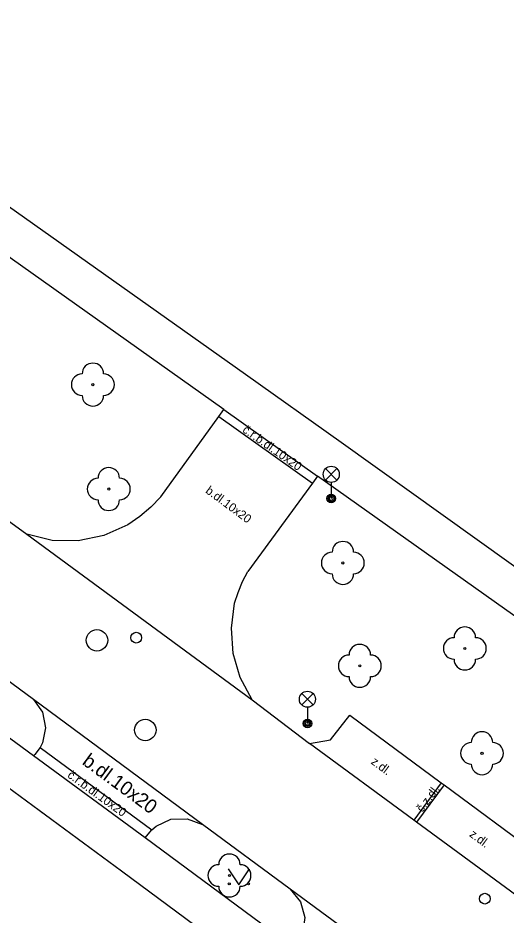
# Model space of a CAD drawing. Extents: x -598233 to -596890, y -1157848 to -1156431.
# Drawn here: x -597610.66 to -597587.93, y -1156752.88 to -1156711.12 of the extents above; entities that cross this region are included whole.
import ezdxf

# ---------------------------------------------------------------- set-up
doc = ezdxf.new("R2010")
doc.units = 0
for name, color, linetype in [('Level 10', 7, 'Continuous'), ('Level 11', 7, 'Continuous'), ('Level 22', 7, 'Continuous'), ('Level 27', 7, 'Continuous'), ('Level 28', 7, 'Continuous'), ('Level 33', 7, 'Continuous'), ('Level 36', 7, 'Continuous'), ('Level 40', 7, 'Continuous')]:
    doc.layers.add(name, color=color, linetype=linetype)

msp = doc.modelspace()

# ---------------------------------------------------------------- linework, layer by layer
at = {"layer": 'Level 10'}
for points in [[(-597612.03, -1156733.86), (-597610.25, -1156735.15)], [(-597610.25, -1156735.15), (-597599.76, -1156742.86)], [(-597609.94, -1156742.85), (-597617.67, -1156737.16)], [(-597602.07, -1156748.66), (-597609.94, -1156742.85)], [(-597599.76, -1156742.86), (-597597.08, -1156744.89)], [(-597596.11, -1156744.72), (-597595.2, -1156743.58)], [(-597595.2, -1156743.58), (-597590.95, -1156746.73), (-597590.82, -1156746.82), (-597586.45, -1156750.05), (-597586.33, -1156750.14), (-597581.97, -1156753.36), (-597581.84, -1156753.46), (-597577.53, -1156756.65)], [(-597597.08, -1156744.89), (-597596.11, -1156744.72)], [(-597597.98, -1156751.67), (-597602.07, -1156748.66)], [(-597583.74, -1156762.16), (-597597.98, -1156751.67)]]:
    msp.add_lwpolyline(points, dxfattribs=at)
at = {"layer": 'Level 11'}
for points in [[(-597623.48, -1156711.12), (-597600.07, -1156727.71)], [(-597601.07, -1156729.34), (-597624.83, -1156712.49)], [(-597600.07, -1156727.71), (-597595.61, -1156730.87)], [(-597604, -1156733.41), (-597601.31, -1156729.67), (-597601.07, -1156729.34)], [(-597601.31, -1156729.67), (-597596.95, -1156732.77)], [(-597601.07, -1156729.34), (-597596.71, -1156732.45)], [(-597595.61, -1156730.87), (-597582.95, -1156739.93)], [(-597596.71, -1156732.45), (-597596.95, -1156732.77), (-597599.95, -1156736.89)], [(-597583.89, -1156741.55), (-597596.71, -1156732.45)], [(-597604, -1156733.41), (-597604.47, -1156733.9), (-597604.99, -1156734.33), (-597605.55, -1156734.72)], [(-597605.55, -1156734.72), (-597606.66, -1156735.22), (-597607.85, -1156735.46), (-597609.07, -1156735.44), (-597610.25, -1156735.15)], [(-597600.57, -1156738.37), (-597600.41, -1156737.86), (-597600.21, -1156737.36), (-597599.95, -1156736.89)], [(-597609.94, -1156745.47), (-597620.59, -1156737.65)], [(-597599.76, -1156742.86), (-597600.31, -1156741.82), (-597600.63, -1156740.7), (-597600.72, -1156739.53), (-597600.57, -1156738.37)], [(-597609.94, -1156742.85), (-597609.52, -1156743.44), (-597609.37, -1156744.16), (-597609.52, -1156744.87), (-597609.63, -1156745.08), (-597609.87, -1156745.4), (-597609.94, -1156745.47)], [(-597609.63, -1156745.08), (-597604.42, -1156748.91)], [(-597578.19, -1156758.79), (-597583.11, -1156755.17), (-597583.24, -1156755.08), (-597587.6, -1156751.87), (-597587.73, -1156751.77), (-597592.1, -1156748.56), (-597592.23, -1156748.46), (-597597.08, -1156744.89)], [(-597604.74, -1156749.29), (-597609.94, -1156745.47)], [(-597590.95, -1156746.73), (-597592.23, -1156748.46)], [(-597590.82, -1156746.82), (-597592.1, -1156748.56)], [(-597605.83, -1156750.84), (-597611.14, -1156746.93)], [(-597604.74, -1156749.29), (-597604.68, -1156749.21), (-597604.42, -1156748.91), (-597604.23, -1156748.74), (-597603.54, -1156748.42), (-597602.78, -1156748.4), (-597602.07, -1156748.66)], [(-597597.81, -1156754.41), (-597604.74, -1156749.29)], [(-597599.05, -1156755.86), (-597599.85, -1156755.27), (-597605.83, -1156750.84)], [(-597597.98, -1156751.67), (-597597.5, -1156752.27), (-597597.3, -1156753), (-597597.41, -1156753.76), (-597597.47, -1156754.04), (-597597.74, -1156754.33), (-597597.81, -1156754.41)]]:
    msp.add_lwpolyline(points, dxfattribs=at)
at = {"layer": 'Level 22'}
for centre in [(-597607.17, -1156728.19), (-597606.43, -1156733.05), (-597595.53, -1156736.49), (-597589.85, -1156740.47), (-597594.74, -1156741.28), (-597589.05, -1156745.35), (-597600.81, -1156751.04)]:
    msp.add_circle(centre, 0.05, dxfattribs=at)
for centre, start, end in [((-597607.17, -1156727.69), 0, 180), ((-597607.67, -1156728.19), 90, 270), ((-597606.67, -1156728.19), 270, 90), ((-597607.17, -1156728.69), 180, 0), ((-597606.43, -1156732.55), 0, 180), ((-597606.93, -1156733.05), 90, 270), ((-597605.93, -1156733.05), 270, 90), ((-597606.43, -1156733.55), 180, 0), ((-597595.53, -1156735.99), 0, 180), ((-597596.03, -1156736.49), 90, 270), ((-597595.03, -1156736.49), 270, 90), ((-597595.53, -1156736.99), 180, 0), ((-597589.85, -1156739.97), 0, 180), ((-597590.35, -1156740.47), 90, 270), ((-597589.35, -1156740.47), 270, 90), ((-597594.74, -1156740.78), 0, 180), ((-597595.24, -1156741.28), 90, 270), ((-597594.24, -1156741.28), 270, 90), ((-597589.85, -1156740.97), 180, 0), ((-597594.74, -1156741.78), 180, 0), ((-597589.05, -1156744.85), 0, 180), ((-597589.55, -1156745.35), 90, 270), ((-597588.55, -1156745.35), 270, 90), ((-597589.05, -1156745.85), 180, 0), ((-597600.81, -1156750.54), 0, 180), ((-597601.31, -1156751.04), 90, 270), ((-597600.31, -1156751.04), 270, 90), ((-597600.81, -1156751.54), 180, 0)]:
    msp.add_arc(centre, 0.5, start, end, dxfattribs=at)
at = {"layer": 'Level 27'}
for centre in [(-597606.98, -1156740.09), (-597604.73, -1156744.27)]:
    msp.add_circle(centre, 0.5, dxfattribs=at)
at = {"layer": 'Level 28'}
for centre in [(-597605.15, -1156739.97), (-597588.92, -1156752.12)]:
    msp.add_circle(centre, 0.25, dxfattribs=at)
at = {"layer": 'Level 33'}
for p, q in [((-597596.335, -1156732.63), (-597595.805, -1156732.1)), ((-597596.335, -1156732.1), (-597595.805, -1156732.63)), ((-597596.07, -1156732.74), (-597596.07, -1156733.49)), ((-597597.445, -1156743.1), (-597596.915, -1156742.57)), ((-597597.445, -1156742.57), (-597596.915, -1156743.1)), ((-597597.18, -1156743.21), (-597597.18, -1156743.96))]:
    msp.add_line(p, q, dxfattribs=at)
for centre, radius in [((-597596.07, -1156732.365), 0.375), ((-597596.07, -1156733.49), 0.2), ((-597596.07, -1156733.49), 0.1445), ((-597596.07, -1156733.49), 0.0876), ((-597597.18, -1156742.835), 0.375), ((-597597.18, -1156743.96), 0.2), ((-597597.18, -1156743.96), 0.1445), ((-597597.18, -1156743.96), 0.0876)]:
    msp.add_circle(centre, radius, dxfattribs=at)
at = {"layer": 'Level 36'}
msp.add_lwpolyline([(-597600.87, -1156750.73), (-597600.37, -1156751.48), (-597599.87, -1156750.73)], dxfattribs=at)
for centre in [(-597600.8202, -1156751.4298), (-597599.9208, -1156751.4298)]:
    msp.add_circle(centre, 0.05, dxfattribs=at)

# ---------------------------------------------------------------- texts
at = {"layer": 'Level 40'}
for s, height, rotation, p in [('č.r.b.dl.10x20', 0.4, 324.74482, (-597600.24, -1156730.37)), ('b.dl.10x20', 0.4, 323.60354, (-597601.96, -1156733.2)), ('b.dl.10x20', 0.65, 323.60354, (-597607.71, -1156745.83)), ('z.dl.', 0.4, 323.39452, (-597594.25, -1156745.81)), ('č.r.b.dl.10x20', 0.4, 324, (-597608.39, -1156746.44)), ('č.z.dl.', 0.4, 53, (-597591.83, -1156748.13)), ('z.dl.', 0.4, 323.39452, (-597589.67, -1156749.19))]:
    msp.add_text(s, height=height, rotation=rotation, dxfattribs=at).set_placement(p)

doc.saveas('drawing.dxf')
